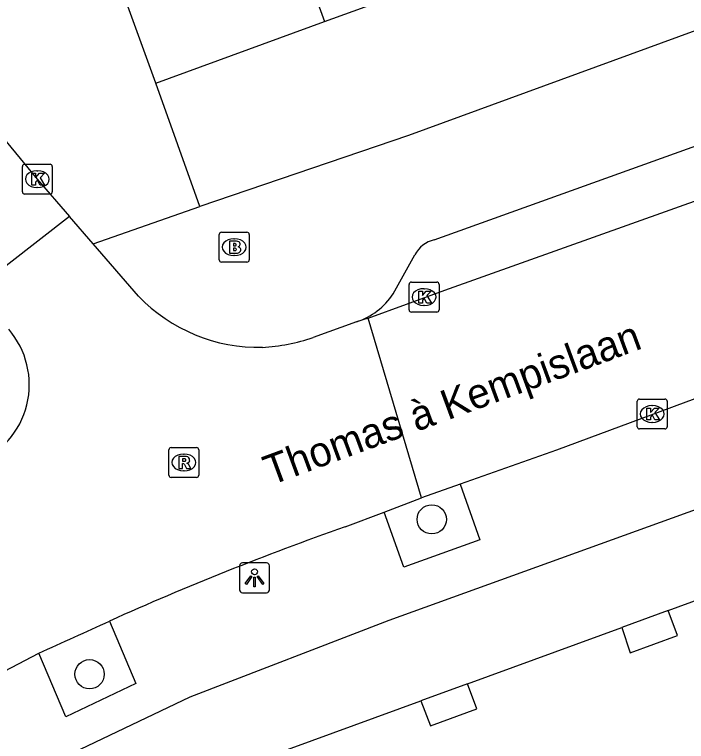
# Model space of a CAD drawing. Extents: x 162532 to 163264, y 381233 to 382042.
# Drawn here: x 162733.24 to 162755.72, y 381705.55 to 381729.86 of the extents above; entities that cross this region are included whole.
import ezdxf

# ---------------------------------------------------------------- set-up
doc = ezdxf.new("R2010")
doc.units = 0
for name, color, linetype in [('IMGEO_Boom', 7, 'Continuous'), ('IMGEO_Brandkraan', 7, 'Continuous'), ('IMGEO_Kolk', 7, 'Continuous'), ('IMGEO_Lichtpunt', 7, 'Continuous'), ('IMGEO_Openbare_ruimte_label', 7, 'Continuous'), ('IMGEO_Pand', 7, 'Continuous'), ('IMGEO_Pand_overbouw', 7, 'Continuous'), ('IMGEO_Rijbaan_lokaal_open', 7, 'Continuous'), ('IMGEO_Rioolput', 7, 'Continuous'), ('IMGEO_Voetpad_open', 7, 'Continuous')]:
    doc.layers.add(name, color=color, linetype=linetype)

msp = doc.modelspace()

# ---------------------------------------------------------------- linework, layer by layer
at = {"layer": 'IMGEO_Boom'}
for centre in [(162747.201, 381712.976), (162735.752, 381707.795)]:
    msp.add_circle(centre, 0.489, dxfattribs=at)
at = {"layer": 'IMGEO_Brandkraan'}
for p, q in [((162740.091, 381721.654), (162740.091, 381722.506)), ((162740.166, 381722.58), (162741.018, 381722.58)), ((162741.092, 381722.506), (162741.092, 381721.654)), ((162740.579, 381722.36), (162740.604, 381722.36)), ((162740.602, 381721.8), (162740.577, 381721.8)), ((162741.018, 381721.58), (162740.166, 381721.58))]:
    msp.add_line(p, q, dxfattribs=at)
for points in [[(162740.091, 381721.654), (162740.091, 381722.506)], [(162740.166, 381722.58), (162741.018, 381722.58)], [(162741.092, 381722.506), (162741.092, 381721.654)], [(162740.439, 381722.28), (162740.439, 381721.88), (162740.652, 381721.88)], [(162740.67, 381722.28), (162740.439, 381722.28)], [(162740.618, 381722.199), (162740.564, 381722.199), (162740.564, 381722.123)], [(162740.564, 381722.123), (162740.617, 381722.123)], [(162740.626, 381722.047), (162740.564, 381722.047), (162740.564, 381721.966)], [(162740.564, 381721.966), (162740.626, 381721.966)], [(162741.018, 381721.58), (162740.166, 381721.58)]]:
    msp.add_lwpolyline(points, dxfattribs=at)
for centre, radius, start, end in [((162740.168, 381722.504), 0.0765, 91.552, 178.448), ((162740.168, 381722.504), 0.0765, 91.552, 178.448), ((162741.016, 381722.504), 0.0765, 1.552, 88.448), ((162741.016, 381722.504), 0.0765, 1.552, 88.448), ((162740.619, 381722.161), 0.0379, 267.8285, 90.9355), ((162740.674, 381722.135), 0.145, 59.4692, 91.5367), ((162740.699, 381722.182), 0.0922, 285.5137, 58.1501), ((162740.627, 381722.006), 0.0404, 269.8759, 90.5077), ((162740.704, 381721.99), 0.105, 301.3115, 78.989), ((162740.658, 381722.131), 0.251, 268.6676, 293.5347), ((162740.168, 381721.656), 0.0765, 181.552, 268.448), ((162740.168, 381721.656), 0.0765, 181.552, 268.448), ((162741.016, 381721.656), 0.0765, 271.552, 358.448), ((162741.016, 381721.656), 0.0765, 271.552, 358.448)]:
    msp.add_arc(centre, radius, start, end, dxfattribs=at)
for centre, major_axis, ratio, start_param, end_param in [((162740.578, 381722.08), (-0.387, 0.002), 0.722429, 4.712389, 7.853982), ((162740.603, 381722.08), (-0.39, 0.002), 0.717154, 1.570796, 4.712389)]:
    msp.add_ellipse(centre, major_axis=major_axis, ratio=ratio, start_param=start_param, end_param=end_param, dxfattribs=at)
at = {"layer": 'IMGEO_Kolk'}
for p, q in [((162733.577, 381724.856), (162734.429, 381724.856)), ((162733.502, 381723.93), (162733.502, 381724.782)), ((162733.99, 381724.636), (162734.015, 381724.636)), ((162734.503, 381724.782), (162734.503, 381723.93)), ((162734.013, 381724.076), (162733.988, 381724.076)), ((162734.429, 381723.856), (162733.577, 381723.856)), ((162746.443, 381719.985), (162746.443, 381720.837)), ((162746.518, 381720.911), (162747.37, 381720.911)), ((162747.444, 381720.837), (162747.444, 381719.985)), ((162746.931, 381720.691), (162746.956, 381720.691)), ((162746.954, 381720.131), (162746.929, 381720.131)), ((162747.37, 381719.911), (162746.518, 381719.911)), ((162754.078, 381716.074), (162754.078, 381716.926)), ((162754.153, 381717), (162755.005, 381717)), ((162755.079, 381716.926), (162755.079, 381716.074)), ((162754.566, 381716.78), (162754.591, 381716.78)), ((162754.589, 381716.22), (162754.564, 381716.22)), ((162755.005, 381716), (162754.153, 381716))]:
    msp.add_line(p, q, dxfattribs=at)
for points in [[(162733.577, 381724.856), (162734.429, 381724.856)], [(162733.502, 381723.93), (162733.502, 381724.782)], [(162734.503, 381724.782), (162734.503, 381723.93)], [(162733.823, 381724.556), (162733.946, 381724.556), (162733.946, 381724.405), (162734.076, 381724.556), (162734.24, 381724.556), (162734.094, 381724.405), (162734.247, 381724.156), (162734.095, 381724.156), (162734.01, 381724.32), (162733.946, 381724.253), (162733.946, 381724.156), (162733.823, 381724.156), (162733.823, 381724.556)], [(162734.429, 381723.856), (162733.577, 381723.856)], [(162746.443, 381719.985), (162746.443, 381720.837)], [(162746.518, 381720.911), (162747.37, 381720.911)], [(162747.444, 381720.837), (162747.444, 381719.985)], [(162746.764, 381720.611), (162746.887, 381720.611), (162746.887, 381720.46), (162747.017, 381720.611), (162747.181, 381720.611), (162747.035, 381720.46), (162747.188, 381720.211), (162747.036, 381720.211), (162746.951, 381720.375), (162746.887, 381720.308), (162746.887, 381720.211), (162746.764, 381720.211), (162746.764, 381720.611)], [(162747.37, 381719.911), (162746.518, 381719.911)], [(162754.078, 381716.074), (162754.078, 381716.926)], [(162754.153, 381717), (162755.005, 381717)], [(162755.079, 381716.926), (162755.079, 381716.074)], [(162754.399, 381716.7), (162754.522, 381716.7), (162754.522, 381716.549), (162754.652, 381716.7), (162754.816, 381716.7), (162754.67, 381716.549), (162754.823, 381716.3), (162754.671, 381716.3), (162754.586, 381716.464), (162754.522, 381716.397), (162754.522, 381716.3), (162754.399, 381716.3), (162754.399, 381716.7)], [(162755.005, 381716), (162754.153, 381716)]]:
    msp.add_lwpolyline(points, dxfattribs=at)
for centre, start, end in [((162733.579, 381724.78), 91.552, 178.448), ((162733.579, 381724.78), 91.552, 178.448), ((162734.427, 381724.78), 1.552, 88.448), ((162734.427, 381724.78), 1.552, 88.448), ((162733.579, 381723.932), 181.552, 268.448), ((162733.579, 381723.932), 181.552, 268.448), ((162734.427, 381723.932), 271.552, 358.448), ((162734.427, 381723.932), 271.552, 358.448), ((162746.52, 381720.835), 91.552, 178.448), ((162746.52, 381720.835), 91.552, 178.448), ((162747.368, 381720.835), 1.552, 88.448), ((162747.368, 381720.835), 1.552, 88.448), ((162746.52, 381719.987), 181.552, 268.448), ((162746.52, 381719.987), 181.552, 268.448), ((162747.368, 381719.987), 271.552, 358.448), ((162747.368, 381719.987), 271.552, 358.448), ((162754.155, 381716.924), 91.552, 178.448), ((162754.155, 381716.924), 91.552, 178.448), ((162755.003, 381716.924), 1.552, 88.448), ((162755.003, 381716.924), 1.552, 88.448), ((162754.155, 381716.076), 181.552, 268.448), ((162754.155, 381716.076), 181.552, 268.448), ((162755.003, 381716.076), 271.552, 358.448), ((162755.003, 381716.076), 271.552, 358.448)]:
    msp.add_arc(centre, 0.0765, start, end, dxfattribs=at)
for centre, major_axis, ratio, start_param, end_param in [((162733.989, 381724.356), (-0.387, 0.002), 0.722429, 4.712389, 7.853982), ((162734.014, 381724.356), (-0.39, 0.002), 0.717154, 1.570796, 4.712389), ((162746.93, 381720.411), (-0.387, 0.002), 0.722429, 4.712389, 7.853982), ((162746.955, 381720.411), (-0.39, 0.002), 0.717154, 1.570796, 4.712389), ((162754.565, 381716.5), (-0.387, 0.002), 0.722429, 4.712389, 7.853982), ((162754.59, 381716.5), (-0.39, 0.002), 0.717154, 1.570796, 4.712389)]:
    msp.add_ellipse(centre, major_axis=major_axis, ratio=ratio, start_param=start_param, end_param=end_param, dxfattribs=at)
at = {"layer": 'IMGEO_Lichtpunt'}
for p, q in [((162741.674, 381711.519), (162740.866, 381711.519)), ((162741.674, 381711.519), (162740.866, 381711.519)), ((162740.772, 381711.424), (162740.772, 381710.617)), ((162740.772, 381711.424), (162740.772, 381710.617)), ((162741.768, 381710.617), (162741.768, 381711.424)), ((162741.768, 381710.617), (162741.768, 381711.424)), ((162740.866, 381710.523), (162741.674, 381710.523)), ((162740.866, 381710.523), (162741.674, 381710.523))]:
    msp.add_line(p, q, dxfattribs=at)
for points in [[(162741.146, 381711.088), (162741.185, 381711.06), (162740.997, 381710.798), (162740.959, 381710.825), (162741.146, 381711.088)], [(162741.248, 381711.04), (162741.295, 381711.04), (162741.295, 381710.718), (162741.248, 381710.718), (162741.248, 381711.04)], [(162741.358, 381711.06), (162741.396, 381711.087), (162741.583, 381710.825), (162741.544, 381710.797), (162741.358, 381711.06)]]:
    msp.add_lwpolyline(points, dxfattribs=at)
msp.add_circle((162741.271, 381711.222), 0.0994, dxfattribs=at)
for centre, start, end in [((162740.866, 381711.424), 90, 180), ((162740.866, 381711.424), 90, 180), ((162741.674, 381711.424), 0, 90), ((162741.674, 381711.424), 0, 90), ((162740.866, 381710.617), 180, 270), ((162740.866, 381710.617), 180, 270), ((162741.674, 381710.617), 270, 0), ((162741.674, 381710.617), 270, 360)]:
    msp.add_arc(centre, 0.0946, start, end, dxfattribs=at)
at = {"layer": 'IMGEO_Pand'}
for points in [[(162741.831, 381738.653), (162743.378, 381734.407), (162742.05, 381733.923), (162743.616, 381729.624)], [(162737.973, 381727.569), (162736.062, 381732.817), (162737.16, 381733.217), (162736.062, 381736.232)], [(162743.616, 381729.624), (162749.334, 381731.706)], [(162737.973, 381727.569), (162743.616, 381729.624)], [(162734.977, 381702.577), (162740.13, 381704.457), (162740.453, 381703.623), (162741.985, 381704.181), (162741.677, 381705.026), (162746.839, 381706.907), (162747.158, 381706.066), (162748.708, 381706.633), (162748.399, 381707.478), (162753.556, 381709.363), (162753.844, 381708.508), (162755.423, 381709.086), (162755.114, 381709.931), (162761.409, 381712.234)]]:
    msp.add_lwpolyline(points, dxfattribs=at)
at = {"layer": 'IMGEO_Pand_overbouw'}
for points in [[(162753.556, 381709.363), (162753.844, 381708.508), (162755.423, 381709.086), (162755.114, 381709.931)], [(162746.839, 381706.907), (162747.158, 381706.066), (162748.708, 381706.633), (162748.399, 381707.478)]]:
    msp.add_lwpolyline(points, close=True, dxfattribs=at)
at = {"layer": 'IMGEO_Rijbaan_lokaal_open'}
for points in [[(162745.077, 381719.704), (162747.636, 381720.644), (162766.566, 381727.391), (162786.892, 381734.638)], [(162727.299, 381732.493), (162734.001, 381724.355), (162735.076, 381723.106)], [(162735.076, 381723.106), (162731.988, 381720.709)], [(162735.869, 381722.192), (162735.076, 381723.106)], [(162737.39, 381720.437), (162735.869, 381722.192)], [(162744.683, 381719.581), (162743.232, 381719.055)], [(162745.077, 381719.704), (162744.683, 381719.581)], [(162746.861, 381713.692), (162745.077, 381719.704)], [(162757.781, 381717.663), (162751.373, 381715.289), (162748.15, 381714.148)], [(162748.15, 381714.148), (162746.861, 381713.692)], [(162745.607, 381713.218), (162746.861, 381713.692)], [(162744.3, 381712.723), (162745.607, 381713.218)], [(162732.445, 381707.668), (162734.05, 381708.501)]]:
    msp.add_lwpolyline(points, dxfattribs=at)
for centre, radius, start, end in [((162741.418, 381724.331), 5.602, 224.0344, 271.1901), ((162730.907, 381717.484), 2.827, 291.5045, 40.8568), ((162741.147, 381725.35), 6.632, 273.3458, 288.3251), ((162777.795, 381617.507), 100.936, 109.38082, 114.20195), ((162680.028, 381831.107), 133.98, 293.77915, 294.88963)]:
    msp.add_arc(centre, radius, start, end, dxfattribs=at)
at = {"layer": 'IMGEO_Rioolput'}
for p, q in [((162738.48, 381715.379), (162739.332, 381715.379)), ((162738.405, 381714.453), (162738.405, 381715.305)), ((162738.893, 381715.159), (162738.918, 381715.159)), ((162739.406, 381715.305), (162739.406, 381714.453)), ((162738.916, 381714.599), (162738.891, 381714.599)), ((162739.332, 381714.379), (162738.48, 381714.379))]:
    msp.add_line(p, q, dxfattribs=at)
for points in [[(162738.48, 381715.379), (162739.332, 381715.379)], [(162738.405, 381714.453), (162738.405, 381715.305)], [(162739.406, 381715.305), (162739.406, 381714.453)], [(162738.994, 381715.077), (162738.742, 381715.079), (162738.742, 381714.679)], [(162738.92, 381714.998), (162738.866, 381714.998), (162738.866, 381714.917)], [(162738.866, 381714.917), (162738.918, 381714.917)], [(162738.742, 381714.679), (162738.866, 381714.679), (162738.866, 381714.841), (162738.877, 381714.841)], [(162738.924, 381714.812), (162738.995, 381714.679), (162739.135, 381714.679), (162739.07, 381714.805)], [(162739.332, 381714.379), (162738.48, 381714.379)]]:
    msp.add_lwpolyline(points, dxfattribs=at)
for centre, radius, start, end in [((162738.482, 381715.303), 0.0765, 91.552, 178.448), ((162738.482, 381715.303), 0.0765, 91.552, 178.448), ((162739.33, 381715.303), 0.0765, 1.552, 88.448), ((162739.33, 381715.303), 0.0765, 1.552, 88.448), ((162738.902, 381715.106), 0.19, 274.7715, 282.9687), ((162738.926, 381714.902), 0.0964, 77.0061, 93.1865), ((162738.94, 381714.959), 0.0378, 276.6634, 79.6772), ((162738.993, 381714.967), 0.109, 350.3612, 89.416), ((162738.991, 381714.967), 0.112, 277.5842, 350.9817), ((162738.876, 381714.788), 0.0533, 26.0293, 88.6989), ((162738.975, 381714.752), 0.108, 29.5134, 73.7905), ((162738.482, 381714.455), 0.0765, 181.552, 268.448), ((162738.482, 381714.455), 0.0765, 181.552, 268.448), ((162739.33, 381714.455), 0.0765, 271.552, 358.448), ((162739.33, 381714.455), 0.0765, 271.552, 358.448)]:
    msp.add_arc(centre, radius, start, end, dxfattribs=at)
for centre, major_axis, ratio, start_param, end_param in [((162738.892, 381714.879), (-0.387, 0.002), 0.722429, 4.712389, 7.853982), ((162738.917, 381714.879), (-0.39, 0.002), 0.717154, 1.570796, 4.712389)]:
    msp.add_ellipse(centre, major_axis=major_axis, ratio=ratio, start_param=start_param, end_param=end_param, dxfattribs=at)
at = {"layer": 'IMGEO_Voetpad_open'}
for points in [[(162785.552, 381739.818), (162784.481, 381739.514), (162784.426, 381739.706), (162746.424, 381725.819), (162739.44, 381723.44)], [(162747.28, 381722.33), (162783.644, 381735.394)], [(162739.44, 381723.44), (162737.973, 381727.569)], [(162735.869, 381722.192), (162739.44, 381723.44)], [(162745.91, 381720.524), (162746.635, 381721.828)], [(162734.45, 381704.133), (162734.235, 381704.704), (162739.121, 381707.042), (162745.777, 381709.607), (162761.529, 381715.288)], [(162748.15, 381714.148), (162748.815, 381712.296), (162746.267, 381711.381), (162745.607, 381713.218)], [(162736.416, 381709.571), (162737.301, 381707.482), (162734.952, 381706.373), (162734.05, 381708.501)]]:
    msp.add_lwpolyline(points, dxfattribs=at)
for centre, radius, start, end in [((162747.555, 381721.311), 1.056, 105.1175, 150.6693), ((162743.969, 381721.78), 2.312, 287.9923, 327.0953)]:
    msp.add_arc(centre, radius, start, end, dxfattribs=at)

# ---------------------------------------------------------------- texts
at = {"layer": 'IMGEO_Openbare_ruimte_label'}
msp.add_text('Thomas à Kempislaan', height=1, rotation=20.2475, dxfattribs=at).set_placement((162741.806, 381714.101))

doc.saveas('drawing.dxf')
